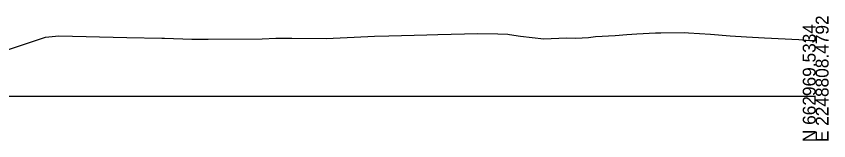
# Model space of a CAD drawing. Extents: x -26 to 2603, y -10 to 9566.
# Drawn here: x 1426.5 to 1602.8, y 990.3 to 1017.3 of the extents above; entities that cross this region are included whole.
import ezdxf

# ---------------------------------------------------------------- set-up
doc = ezdxf.new("R2010")
doc.units = 0
doc.layers.add('Exist Cross Section Cell', color=7, linetype='Continuous')
doc.layers.add('Exist XS Ground Line', color=7, linetype='Continuous')

msp = doc.modelspace()

# ---------------------------------------------------------------- linework, layer by layer
at = {"layer": 'Exist Cross Section Cell'}
msp.add_line((1300, 1000), (1600, 1000), dxfattribs=at)
at = {"layer": 'Exist XS Ground Line'}
for p, q in [((1415.19, 1006.89), (1432.84, 1012.78)), ((1432.84, 1012.78), (1435.73, 1013.06)), ((1435.73, 1013.06), (1450.49, 1012.72)), ((1450.49, 1012.72), (1458.13, 1012.58)), ((1458.13, 1012.58), (1458.7, 1012.58)), ((1458.7, 1012.58), (1464.62, 1012.35)), ((1464.62, 1012.35), (1466.96, 1012.31)), ((1466.96, 1012.31), (1468.18, 1012.36)), ((1468.18, 1012.36), (1479.88, 1012.43)), ((1479.88, 1012.43), (1482.86, 1012.58)), ((1482.86, 1012.58), (1486.33, 1012.56)), ((1486.33, 1012.56), (1493.79, 1012.47)), ((1493.79, 1012.47), (1499.84, 1012.73)), ((1499.84, 1012.73), (1504.24, 1013)), ((1504.24, 1013), (1507.4, 1013.06)), ((1507.4, 1013.06), (1515.61, 1013.28)), ((1515.61, 1013.28), (1518.02, 1013.36)), ((1518.02, 1013.36), (1526.7, 1013.58)), ((1526.7, 1013.58), (1531.01, 1013.51)), ((1531.01, 1013.51), (1533.22, 1013.4)), ((1533.22, 1013.4), (1533.59, 1013.34)), ((1533.59, 1013.34), (1535.98, 1013.01)), ((1535.98, 1013.01), (1541.03, 1012.38)), ((1541.03, 1012.38), (1545.86, 1012.61)), ((1545.86, 1012.61), (1547.96, 1012.52)), ((1547.96, 1012.52), (1550.72, 1012.69)), ((1550.72, 1012.69), (1552.19, 1012.88)), ((1552.19, 1012.88), (1556.46, 1013.12)), ((1556.46, 1013.12), (1559.01, 1013.37)), ((1559.01, 1013.37), (1561.22, 1013.51)), ((1561.22, 1013.51), (1565.24, 1013.7)), ((1565.24, 1013.7), (1566.4, 1013.7)), ((1566.4, 1013.7), (1571.43, 1013.75)), ((1571.43, 1013.75), (1572.39, 1013.68)), ((1572.39, 1013.68), (1577.21, 1013.43)), ((1577.21, 1013.43), (1581.47, 1013.06)), ((1581.47, 1013.06), (1585.02, 1012.84)), ((1585.02, 1012.84), (1588.89, 1012.59)), ((1588.89, 1012.59), (1596.34, 1012.24)), ((1596.34, 1012.24), (1598.7, 1012.07)), ((1598.7, 1012.07), (1600, 1012.03))]:
    msp.add_line(p, q, dxfattribs=at)

# ---------------------------------------------------------------- texts
at = {"layer": 'Exist Cross Section Cell'}
for s, p in [('E 2248808.4792', (1602.8, 990)), ('N 662969.5334', (1600, 990))]:
    msp.add_text(s, height=2.8, rotation=90, dxfattribs=at).set_placement(p)

doc.saveas('drawing.dxf')
